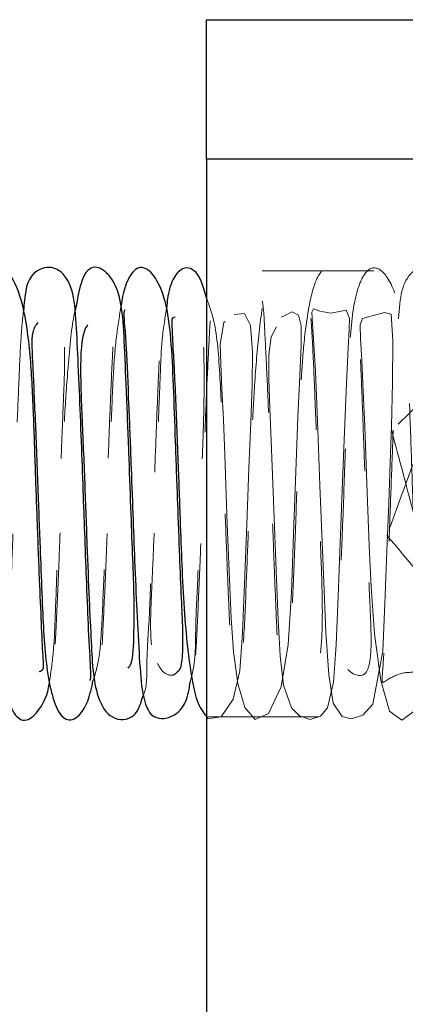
# Model space of a CAD drawing. Header units: inches. Extents: x 220 to 877, y 4 to 174.
# Tile 421 of 656: x 457.903 to 458.249, y 137.503 to 138.386. Entities that reach past the tile are written whole.
import ezdxf

# ---------------------------------------------------------------- set-up
doc = ezdxf.new("R2010")
doc.units = ezdxf.units.IN
doc.header["$LTSCALE"] = 0.5
doc.header["$MEASUREMENT"] = 0
doc.linetypes.add('HIDDEN', pattern=[0.225, 0.15, -0.075])
doc.layers.add('SVD-M-S', color=8, linetype='Continuous')

msp = doc.modelspace()

# ---------------------------------------------------------------- linework, layer by layer
at = {"layer": 'SVD-M-S', "linetype": 'Continuous', "lineweight": 25}
for p, q in [((458.07062, 138.38572), (458.82062, 138.38572)), ((458.07062, 138.26072), (458.07062, 138.38572)), ((458.82062, 138.26072), (458.07062, 138.26072)), ((458.07062, 138.26072), (458.07062, 137.47772))]:
    msp.add_line(p, q, dxfattribs=at)
at = {"layer": 'SVD-M-S', "linetype": 'HIDDEN', "lineweight": 18}
for p, q in [((458.82062, 138.16072), (458.07062, 138.16072)), ((458.1665, 138.12653), (458.1651, 138.12365)), ((458.17214, 138.12446), (458.1665, 138.12653)), ((458.19576, 138.12533), (458.19134, 138.12436)), ((458.19871, 138.11808), (458.19576, 138.12533)), ((458.10488, 138.12238), (458.0956, 138.12132)), ((458.0956, 138.12132), (458.0956, 138.12132)), ((458.10998, 138.11147), (458.10488, 138.12238)), ((458.14752, 138.12377), (458.13797, 138.11893)), ((458.13797, 138.11893), (458.13797, 138.11893)), ((458.15307, 138.12075), (458.14752, 138.12377)), ((458.15557, 138.11132), (458.15307, 138.12075)), ((458.1651, 138.12365), (458.16577, 138.1132)), ((458.18201, 138.1227), (458.17214, 138.12446)), ((458.19134, 138.12436), (458.18201, 138.1227)), ((458.19836, 138.10732), (458.19871, 138.11808)), ((458.2104, 138.11779), (458.20849, 138.11215)), ((458.21571, 138.11922), (458.2104, 138.11779)), ((458.23002, 138.12324), (458.21571, 138.11922)), ((458.23618, 138.12181), (458.23002, 138.12324)), ((458.23751, 138.09816), (458.23618, 138.12181)), ((458.0861, 138.11419), (458.08305, 138.09476)), ((458.08752, 138.11526), (458.0861, 138.11419)), ((458.112, 138.08799), (458.10998, 138.11147)), ((458.13344, 138.11052), (458.1286, 138.10153)), ((458.15545, 138.09345), (458.15557, 138.11132)), ((458.16577, 138.1132), (458.167, 138.09464)), ((458.19748, 138.09148), (458.19836, 138.10732)), ((458.20849, 138.11215), (458.20872, 138.09987)), ((458.1286, 138.10153), (458.12665, 138.08523)), ((458.20872, 138.09987), (458.20985, 138.08005)), ((458.08305, 138.09476), (458.08351, 138.07731)), ((458.15419, 138.06671), (458.15545, 138.09345)), ((458.167, 138.09464), (458.16821, 138.07059)), ((458.19569, 138.05285), (458.19748, 138.09148)), ((458.23742, 138.06009), (458.23751, 138.09816)), ((458.11162, 138.05802), (458.112, 138.08799)), ((458.12665, 138.08523), (458.12651, 138.06353)), ((458.08351, 138.07731), (458.08455, 138.05455)), ((458.20985, 138.08005), (458.21119, 138.05266)), ((458.12651, 138.06353), (458.12737, 138.03734)), ((458.15261, 138.02927), (458.15419, 138.06671)), ((458.16821, 138.07059), (458.17043, 138.01848)), ((458.08455, 138.05455), (458.0858, 138.02701)), ((458.11032, 138.02518), (458.11162, 138.05802)), ((458.23648, 138.02121), (458.23742, 138.06009)), ((458.19396, 138.00907), (458.19569, 138.05285)), ((458.21119, 138.05266), (458.21248, 138.02098)), ((458.12737, 138.03734), (458.1286, 138.00815)), ((458.15076, 137.98073), (458.15261, 138.02927)), ((458.0858, 138.02701), (458.08706, 137.99557)), ((458.10873, 137.98349), (458.11032, 138.02518)), ((458.21248, 138.02098), (458.21472, 137.96166)), ((458.23533, 137.98878), (458.23648, 138.02121)), ((458.17043, 138.01848), (458.17234, 137.96825)), ((458.1286, 138.00815), (458.131, 137.94701)), ((458.19228, 137.96387), (458.19396, 138.00907)), ((458.08706, 137.99557), (458.08935, 137.93358)), ((458.23399, 137.95226), (458.23533, 137.98878)), ((458.10689, 137.93336), (458.10873, 137.98349)), ((458.14874, 137.92469), (458.15076, 137.98073)), ((458.17234, 137.96825), (458.17395, 137.92483)), ((458.19056, 137.9164), (458.19228, 137.96387)), ((458.21472, 137.96166), (458.21649, 137.91427)), ((458.23239, 137.9089), (458.23399, 137.95226)), ((458.131, 137.94701), (458.13309, 137.89189)), ((458.08935, 137.93358), (458.09125, 137.88425)), ((458.10488, 137.88017), (458.10689, 137.93336)), ((458.14683, 137.87188), (458.14874, 137.92469)), ((458.17395, 137.92483), (458.17569, 137.88107)), ((458.18874, 137.86871), (458.19056, 137.9164)), ((458.21649, 137.91427), (458.21808, 137.87693)), ((458.23052, 137.8622), (458.23239, 137.9089)), ((458.13309, 137.89189), (458.13497, 137.84779)), ((458.09125, 137.88425), (458.09277, 137.84906)), ((458.10308, 137.83614), (458.10488, 137.88017)), ((458.17569, 137.88107), (458.17775, 137.83674)), ((458.14398, 137.82554), (458.14683, 137.87188)), ((458.21808, 137.87693), (458.22109, 137.8351)), ((458.18676, 137.82541), (458.18874, 137.86871)), ((458.22857, 137.81962), (458.23052, 137.8622)), ((458.09277, 137.84906), (458.09479, 137.8189)), ((458.13497, 137.84779), (458.13669, 137.81543)), ((458.10045, 137.80205), (458.10308, 137.83614)), ((458.17775, 137.83674), (458.1802, 137.79827)), ((458.22109, 137.8351), (458.22673, 137.79339)), ((458.13759, 137.78771), (458.14398, 137.82554)), ((458.1845, 137.79194), (458.18676, 137.82541)), ((458.09479, 137.8189), (458.09872, 137.79071)), ((458.21963, 137.77218), (458.22857, 137.81962)), ((458.13669, 137.81543), (458.13983, 137.78915)), ((458.09452, 137.77664), (458.10045, 137.80205)), ((458.09872, 137.79071), (458.10503, 137.76899)), ((458.17912, 137.76875), (458.1845, 137.79194)), ((458.1802, 137.79827), (458.18432, 137.77305)), ((458.22673, 137.79339), (458.23475, 137.76575)), ((458.12628, 137.76374), (458.13759, 137.78771)), ((458.13983, 137.78915), (458.14691, 137.7688)), ((458.08372, 137.76087), (458.09452, 137.77664)), ((458.18432, 137.77305), (458.19228, 137.76104)), ((458.21079, 137.76237), (458.21963, 137.77218)), ((458.10503, 137.76899), (458.11428, 137.75835)), ((458.11428, 137.75835), (458.12628, 137.76374)), ((458.14691, 137.7688), (458.1539, 137.76155)), ((458.17276, 137.76119), (458.17912, 137.76875)), ((458.23475, 137.76575), (458.24563, 137.75779)), ((458.24563, 137.75779), (458.2576, 137.76653)), ((458.07062, 137.76112), (458.0718, 137.75909)), ((458.07062, 137.76072), (458.82062, 137.76072)), ((458.0718, 137.75909), (458.08372, 137.76087)), ((458.1539, 137.76155), (458.16361, 137.75843)), ((458.16361, 137.75843), (458.17276, 137.76119)), ((458.19228, 137.76104), (458.20024, 137.75903)), ((458.20024, 137.75903), (458.21079, 137.76237))]:
    msp.add_line(p, q, dxfattribs=at)
at = {"layer": 'SVD-M-S', "linetype": 'Continuous', "lineweight": 25}
for points, knots in [([(457.92076, 137.80149), (457.92155, 137.80163), (457.92564, 137.80237), (457.92416, 137.8141), (457.92294, 137.84448), (457.92114, 137.88381), (457.91937, 137.93121), (457.91747, 137.9831), (457.9158, 138.03619), (457.91322, 138.08754), (457.90702, 138.13192), (457.89551, 138.15989), (457.88303, 138.16563), (457.87185, 138.15631), (457.86829, 138.13682), (457.86635, 138.12621)], [0, 0, 0, 0, 0.016018, 0.082138, 0.152953, 0.227747, 0.306337, 0.388572, 0.474246, 0.564755, 0.661717, 0.758779, 0.844072, 0.915155, 1, 1, 1, 1]), ([(457.96612, 137.79343), (457.96651, 137.79395), (457.96739, 137.79516), (457.96689, 137.80699), (457.96522, 137.83515), (457.96354, 137.87702), (457.96196, 137.91894), (457.96043, 137.96037), (457.95885, 138.00386), (457.95712, 138.05026), (457.95506, 138.09256), (457.95372, 138.12547), (457.94986, 138.14937), (457.93884, 138.1619), (457.92774, 138.16482), (457.91137, 138.15757), (457.90849, 138.14436), (457.90705, 138.12797), (457.90676, 138.1247)], [0, 0, 0, 0, 0.033695, 0.077563, 0.169444, 0.249621, 0.316718, 0.375971, 0.443074, 0.519039, 0.603943, 0.687979, 0.765333, 0.802489, 0.837699, 0.870295, 0.974134, 1, 1, 1, 1]), ([(458.00042, 137.80432), (458.00144, 137.80549), (458.00486, 137.80944), (458.00582, 137.83335), (458.00614, 137.86786), (458.00451, 137.90764), (458.00292, 137.95072), (458.00108, 138.00165), (457.99902, 138.05373), (457.99719, 138.09745), (457.99535, 138.12977), (457.98874, 138.1512), (457.97877, 138.16139), (457.96912, 138.16558), (457.95938, 138.1587), (457.95526, 138.13655), (457.95312, 138.12503)], [0, 0, 0, 0, 0.0387, 0.130814, 0.207678, 0.267713, 0.3334, 0.412385, 0.504279, 0.59234, 0.668948, 0.735426, 0.768426, 0.806956, 0.89953, 1, 1, 1, 1]), ([(458.04485, 137.80146), (458.04545, 137.80181), (458.04806, 137.80329), (458.04963, 137.81507), (458.04978, 137.83633), (458.04821, 137.8679), (458.04671, 137.90627), (458.04493, 137.95442), (458.04295, 138.00743), (458.04124, 138.05766), (458.03923, 138.10014), (458.03486, 138.13457), (458.02347, 138.15918), (458.01069, 138.16658), (458.00076, 138.15582), (457.99564, 138.14053), (457.99371, 138.12635), (457.99349, 138.12473)], [0, 0, 0, 0, 0.02048, 0.087987, 0.149699, 0.206149, 0.270588, 0.345912, 0.431402, 0.515378, 0.594707, 0.670573, 0.744794, 0.823449, 0.905497, 0.989227, 1, 1, 1, 1]), ([(458.07062, 138.13644), (458.06912, 138.14185), (458.0644, 138.15893), (458.0533, 138.1657), (458.04374, 138.15933), (458.03677, 138.14549), (458.03527, 138.13085), (458.03465, 138.12484)], [0, 0, 0, 0, 0.134749, 0.425001, 0.66737, 0.863384, 1, 1, 1, 1]), ([(457.99761, 138.12563), (457.99716, 138.1249), (457.99616, 138.12325), (457.9975, 138.11134), (457.99901, 138.08579), (458.0009, 138.0444), (458.00294, 137.99193), (458.00471, 137.94365), (458.00642, 137.89817), (458.00833, 137.85287), (458.01061, 137.811), (458.0128, 137.78167), (458.01775, 137.76594), (458.02351, 137.76051), (458.03264, 137.7582), (458.04407, 137.76268), (458.05365, 137.77437), (458.05531, 137.78611), (458.05624, 137.79267)], [0, 0, 0, 0, 0.037947, 0.08482, 0.136091, 0.235445, 0.321977, 0.395488, 0.463336, 0.54198, 0.632242, 0.72717, 0.809279, 0.845457, 0.879399, 0.914826, 0.952386, 1, 1, 1, 1]), ([(457.87376, 138.12044), (457.87306, 138.12032), (457.86925, 138.11967), (457.87206, 138.10361), (457.87345, 138.06536), (457.8759, 138.01022), (457.87789, 137.95462), (457.87963, 137.90791), (457.88128, 137.86672), (457.88445, 137.82451), (457.89019, 137.78598), (457.89738, 137.76191), (457.90849, 137.75484), (457.92127, 137.76569), (457.92887, 137.78144), (457.93006, 137.79172), (457.93016, 137.79257)], [0, 0, 0, 0, 0.015994, 0.088023, 0.177776, 0.280085, 0.369208, 0.441276, 0.504195, 0.580718, 0.673439, 0.768928, 0.854307, 0.927893, 0.994064, 1, 1, 1, 1]), ([(458.0428, 138.11891), (458.04198, 138.1188), (458.03899, 138.11841), (458.03991, 138.11141), (458.04016, 138.09777), (458.0416, 138.0764), (458.04324, 138.04), (458.04514, 137.99002), (458.04715, 137.93567), (458.04875, 137.89121), (458.05087, 137.84926), (458.05545, 137.80679), (458.06097, 137.77354), (458.06763, 137.76497), (458.07062, 137.76112)], [0, 0, 0, 0, 0.018869, 0.068787, 0.125195, 0.188231, 0.257753, 0.39033, 0.497909, 0.580883, 0.667509, 0.77441, 0.898628, 1, 1, 1, 1]), ([(457.91965, 138.11425), (457.91783, 138.11187), (457.91314, 138.10574), (457.91488, 138.08121), (457.91616, 138.05074), (457.91793, 138.01283), (457.91978, 137.96129), (457.92185, 137.90554), (457.92404, 137.85099), (457.92627, 137.80771), (457.93333, 137.77488), (457.94083, 137.75885), (457.95196, 137.75637), (457.96357, 137.7685), (457.96779, 137.78682), (457.96933, 137.79351)], [0, 0, 0, 0, 0.05581, 0.143843, 0.192012, 0.242669, 0.346877, 0.437078, 0.510085, 0.635367, 0.705605, 0.781697, 0.863767, 0.950268, 1, 1, 1, 1]), ([(457.96454, 138.11213), (457.9643, 138.11189), (457.95998, 138.10757), (457.95784, 138.09056), (457.95791, 138.0611), (457.95893, 138.03417), (457.96022, 138.00467), (457.96185, 137.96465), (457.96356, 137.91637), (457.96553, 137.86627), (457.96792, 137.81763), (457.96971, 137.78191), (457.9829, 137.76044), (457.99699, 137.75729), (458.00921, 137.76279), (458.01219, 137.77346), (458.01418, 137.7806)], [0, 0, 0, 0, 0.006609, 0.11953, 0.17635, 0.23253, 0.287745, 0.341714, 0.443702, 0.536263, 0.619298, 0.765895, 0.835967, 0.874509, 0.915945, 1, 1, 1, 1])]:
    msp.add_open_spline(points, degree=3, knots=knots, dxfattribs=at)
at = {"layer": 'SVD-M-S', "linetype": 'HIDDEN', "lineweight": 18}
for points, knots in [([(458.53191, 137.80829), (458.53327, 137.80602), (458.53715, 137.79959), (458.54688, 137.79692), (458.5524, 137.80155), (458.55517, 137.81708), (458.55516, 137.8405), (458.55363, 137.87304), (458.5521, 137.91205), (458.55033, 137.96037), (458.54835, 138.01301), (458.54666, 138.06217), (458.54469, 138.10309), (458.54047, 138.1359), (458.52901, 138.15965), (458.51628, 138.1664), (458.5062, 138.156), (458.49969, 138.13085), (458.49471, 138.09502), (458.49228, 138.05728), (458.49076, 138.0177), (458.48893, 137.96934), (458.48686, 137.9118), (458.48455, 137.85668), (458.48242, 137.81838), (458.48203, 137.8018), (458.49308, 137.80007), (458.50419, 137.79706), (458.50936, 137.80707), (458.5114, 137.83552), (458.51151, 137.87262), (458.50992, 137.91332), (458.50831, 137.95673), (458.5065, 138.00742), (458.50435, 138.05885), (458.50283, 138.1021), (458.50003, 138.13208), (458.49197, 138.15048), (458.48234, 138.15953), (458.47251, 138.16233), (458.46446, 138.16108), (458.45918, 138.15088), (458.45484, 138.12089), (458.45151, 138.07643), (458.44918, 138.03141), (458.44756, 137.98977), (458.44596, 137.94604), (458.44405, 137.89543), (458.44228, 137.85246), (458.44069, 137.823), (458.43946, 137.80767), (458.43963, 137.80001), (458.44375, 137.7999), (458.46246, 137.79984), (458.46988, 137.79338), (458.47189, 137.79311), (458.47302, 137.79595), (458.47258, 137.80802), (458.47082, 137.83646), (458.46913, 137.87818), (458.4675, 137.921), (458.46592, 137.96385), (458.4643, 138.00852), (458.46254, 138.05514), (458.46049, 138.09677), (458.4591, 138.12843), (458.45514, 138.15113), (458.44405, 138.16259), (458.43318, 138.16476), (458.42325, 138.15992), (458.41369, 138.14537), (458.4108, 138.11483), (458.40851, 138.06689), (458.40658, 138.02086), (458.40471, 137.97), (458.40269, 137.91576), (458.40045, 137.86183), (458.39854, 137.82377), (458.39705, 137.8016), (458.39631, 137.79256), (458.39729, 137.79079), (458.40248, 137.7964), (458.42224, 137.80106), (458.42961, 137.80206), (458.43021, 137.8161), (458.42829, 137.8468), (458.42668, 137.88687), (458.42473, 137.93765), (458.42269, 137.99413), (458.42089, 138.05097), (458.41769, 138.10365), (458.40839, 138.14545), (458.3948, 138.16497), (458.38338, 138.16299), (458.37579, 138.14896), (458.37055, 138.12751), (458.36807, 138.1022), (458.36662, 138.07258), (458.36487, 138.03176), (458.36281, 137.97683), (458.36091, 137.92432), (458.35916, 137.88444), (458.35799, 137.85842), (458.35736, 137.83733), (458.35768, 137.81674), (458.36564, 137.79986), (458.3817, 137.7942), (458.38594, 137.81048), (458.387, 137.83045), (458.38569, 137.85977), (458.38416, 137.89628), (458.38248, 137.94133), (458.38055, 137.99357), (458.37873, 138.04483), (458.37695, 138.08931), (458.37397, 138.12505), (458.36491, 138.15315), (458.3518, 138.1661), (458.3406, 138.16135), (458.33321, 138.14115), (458.32755, 138.10861), (458.32443, 138.07141), (458.32281, 138.03354), (458.32112, 137.98879), (458.3191, 137.93335), (458.31688, 137.87537), (458.31466, 137.83004), (458.31283, 137.80542), (458.31999, 137.80081), (458.33261, 137.79755), (458.33979, 137.80123), (458.34229, 137.82405), (458.34331, 137.85845), (458.34204, 137.89773), (458.34038, 137.93978), (458.33867, 137.98776), (458.33664, 138.04055), (458.33474, 138.08717), (458.33297, 138.12424), (458.32618, 138.14928), (458.3128, 138.1605), (458.30126, 138.164), (458.2938, 138.15822), (458.28866, 138.13507), (458.28435, 138.09338), (458.28139, 138.04655), (458.27954, 138.00438), (458.27804, 137.96253), (458.27626, 137.91475), (458.27453, 137.87172), (458.27306, 137.83877), (458.27177, 137.81824), (458.27081, 137.80519), (458.2717, 137.79996), (458.27719, 137.80059), (458.28817, 137.80103), (458.29873, 137.79598), (458.30324, 137.79177), (458.30465, 137.79481), (458.30389, 137.80894), (458.3026, 137.8307), (458.30116, 137.86353), (458.29951, 137.90619), (458.29794, 137.94842), (458.29637, 137.99184), (458.29466, 138.03795), (458.29275, 138.08264), (458.29095, 138.11746), (458.28908, 138.14181), (458.28151, 138.15712), (458.27227, 138.164), (458.26077, 138.16384), (458.24484, 138.1519), (458.2432, 138.12441), (458.24057, 138.08112), (458.2387, 138.03715), (458.23682, 137.98813), (458.2349, 137.93522), (458.23275, 137.88089), (458.23084, 137.83967), (458.22933, 137.81293), (458.22817, 137.79807), (458.22784, 137.79119), (458.22931, 137.79165), (458.24475, 137.80181), (458.26073, 137.79953), (458.26175, 137.80887), (458.26046, 137.83468), (458.25871, 137.8718), (458.2569, 137.9192), (458.25483, 137.97413), (458.25303, 138.03114), (458.25064, 138.08596), (458.2438, 138.13306), (458.23081, 138.16109), (458.2182, 138.1654), (458.20954, 138.15487), (458.20154, 138.1298), (458.19902, 138.09462), (458.19705, 138.04886), (458.19504, 137.9984), (458.19325, 137.94758), (458.19156, 137.90582), (458.19027, 137.87684), (458.18924, 137.85209), (458.18865, 137.82625), (458.19252, 137.80194), (458.21077, 137.79418), (458.21653, 137.80507), (458.21856, 137.8219), (458.21777, 137.84747), (458.21618, 137.88166), (458.21461, 137.9232), (458.21275, 137.9739), (458.21081, 138.0265), (458.20913, 138.07416), (458.20677, 138.11319), (458.20037, 138.14464), (458.18753, 138.16375), (458.17548, 138.16484), (458.16674, 138.14963), (458.16073, 138.12123), (458.15673, 138.08513), (458.15482, 138.04823), (458.15327, 138.00681), (458.15132, 137.95472), (458.1492, 137.89594), (458.14686, 137.84439), (458.14473, 137.81192), (458.1475, 137.80136), (458.16038, 137.79887), (458.16957, 137.79797), (458.17306, 137.81423), (458.17484, 137.84511), (458.17412, 137.88254), (458.17243, 137.92349), (458.17082, 137.96876), (458.16887, 138.02135), (458.16688, 138.07109), (458.16503, 138.11116), (458.1621, 138.14211), (458.14405, 138.16446), (458.13011, 138.16382), (458.12333, 138.14731), (458.11795, 138.11044), (458.11384, 138.06259), (458.11156, 138.01892), (458.11007, 137.97821), (458.10841, 137.93328), (458.1064, 137.88115), (458.10463, 137.83882), (458.10288, 137.81416), (458.10238, 137.80347), (458.1044, 137.79984), (458.11729, 137.80272), (458.13515, 137.79273), (458.13525, 137.79215), (458.13592, 137.80038), (458.13467, 137.81801), (458.13321, 137.84906), (458.13152, 137.89157), (458.12996, 137.9335), (458.12841, 137.97579), (458.12676, 138.02077), (458.12498, 138.067), (458.12287, 138.10562), (458.12176, 138.1361), (458.11409, 138.15782), (458.10014, 138.16483), (458.0853, 138.16138), (458.07887, 138.14885), (458.07435, 138.1248), (458.07282, 138.09431), (458.07078, 138.05287), (458.06894, 138.00555), (458.06706, 137.95426), (458.06501, 137.90034), (458.06276, 137.84791), (458.06082, 137.81221), (458.05938, 137.79527), (458.05933, 137.79061), (458.06214, 137.79296), (458.07395, 137.80076), (458.09071, 137.79886), (458.09238, 137.80315), (458.0931, 137.81261), (458.09225, 137.82875), (458.09076, 137.85789), (458.08901, 137.90179), (458.08701, 137.95452), (458.08514, 138.01117), (458.08303, 138.06661), (458.07951, 138.11264), (458.07305, 138.12992), (458.07062, 138.13644)], [0, 0, 0, 0, 0.001994, 0.005668, 0.009232, 0.012655, 0.015731, 0.018477, 0.02159, 0.02523, 0.029365, 0.033405, 0.037181, 0.040746, 0.044206, 0.047964, 0.05199, 0.056196, 0.060015, 0.063255, 0.066188, 0.069805, 0.07422, 0.079022, 0.083179, 0.086628, 0.089623, 0.093101, 0.097287, 0.101861, 0.10565, 0.108555, 0.111697, 0.115477, 0.11988, 0.124134, 0.127914, 0.129667, 0.131312, 0.132934, 0.134737, 0.138955, 0.143982, 0.148584, 0.15228, 0.15514, 0.158231, 0.162073, 0.166659, 0.169093, 0.171325, 0.173353, 0.175202, 0.178456, 0.179994, 0.181669, 0.183532, 0.185581, 0.189886, 0.193724, 0.197035, 0.20003, 0.203366, 0.207091, 0.211209, 0.215281, 0.219028, 0.220826, 0.222529, 0.224099, 0.225665, 0.232643, 0.236439, 0.240224, 0.244002, 0.247986, 0.252336, 0.257033, 0.259462, 0.261709, 0.263751, 0.26561, 0.268858, 0.27171, 0.274705, 0.277892, 0.281443, 0.285372, 0.289631, 0.294011, 0.298575, 0.303366, 0.307852, 0.311729, 0.314931, 0.317798, 0.320596, 0.323413, 0.326868, 0.331122, 0.33602, 0.338435, 0.340771, 0.343021, 0.345179, 0.349214, 0.356508, 0.359953, 0.363116, 0.365911, 0.36885, 0.372317, 0.376311, 0.380456, 0.384331, 0.387993, 0.391488, 0.395164, 0.399104, 0.403232, 0.407197, 0.410595, 0.413514, 0.416868, 0.421021, 0.425844, 0.43025, 0.433961, 0.437046, 0.440341, 0.444264, 0.448817, 0.452858, 0.456, 0.458934, 0.462504, 0.466712, 0.471133, 0.475034, 0.478508, 0.480094, 0.481779, 0.485772, 0.490651, 0.49563, 0.499641, 0.502727, 0.50554, 0.509108, 0.513437, 0.515886, 0.518255, 0.520415, 0.522378, 0.524175, 0.525832, 0.527361, 0.528939, 0.532618, 0.534755, 0.536978, 0.541013, 0.544489, 0.54746, 0.550631, 0.554202, 0.558178, 0.562354, 0.566184, 0.568017, 0.569789, 0.571443, 0.573001, 0.579831, 0.583673, 0.587474, 0.591227, 0.595051, 0.599249, 0.603822, 0.606252, 0.608639, 0.61082, 0.612802, 0.616257, 0.619169, 0.622139, 0.625289, 0.628747, 0.632546, 0.636681, 0.640994, 0.645488, 0.650263, 0.65495, 0.659043, 0.662435, 0.665294, 0.670832, 0.674023, 0.678016, 0.682782, 0.685249, 0.687647, 0.689967, 0.692203, 0.696392, 0.703845, 0.707294, 0.710521, 0.713422, 0.716214, 0.719508, 0.723328, 0.727517, 0.731488, 0.735241, 0.738824, 0.742433, 0.746301, 0.750342, 0.754388, 0.757935, 0.760965, 0.76406, 0.767952, 0.772633, 0.777273, 0.78124, 0.784542, 0.787694, 0.791392, 0.795767, 0.800031, 0.80346, 0.806285, 0.809645, 0.813643, 0.818123, 0.822172, 0.825733, 0.8289, 0.832639, 0.837311, 0.842558, 0.84693, 0.850306, 0.852986, 0.856268, 0.860329, 0.865101, 0.867399, 0.86949, 0.871391, 0.873954, 0.876256, 0.87971, 0.881739, 0.883964, 0.888214, 0.891878, 0.894941, 0.897938, 0.901348, 0.905175, 0.909362, 0.913295, 0.916958, 0.918699, 0.920305, 0.923496, 0.927024, 0.930884, 0.934727, 0.938482, 0.942191, 0.946222, 0.950654, 0.955455, 0.957777, 0.959893, 0.961816, 0.9644, 0.96665, 0.969576, 0.971127, 0.972725, 0.976114, 0.979807, 0.983806, 0.98804, 0.992456, 0.997154, 1, 1, 1, 1]), ([(457.95312, 138.12503), (457.95285, 138.124), (457.95008, 138.1133), (457.94696, 138.0787), (457.94367, 138.03389), (457.94206, 137.99306), (457.94052, 137.95075), (457.93864, 137.90064), (457.93688, 137.85724), (457.9353, 137.82695), (457.93405, 137.81084), (457.93419, 137.80231), (457.93817, 137.80115), (457.95683, 137.80034), (457.96418, 137.79345), (457.96571, 137.79223), (457.96607, 137.79328), (457.96612, 137.79343)], [0, 0, 0, 0, 0.013136, 0.137568, 0.234115, 0.305536, 0.383284, 0.481841, 0.600989, 0.664317, 0.72235, 0.775041, 0.823074, 0.907612, 0.948097, 0.992579, 1, 1, 1, 1]), ([(458.01418, 137.7806), (458.0143, 137.78084), (458.01779, 137.78801), (458.01651, 137.80939), (458.01956, 137.84686), (458.02116, 137.89417), (458.02297, 137.94244), (458.02468, 137.98979), (458.02642, 138.03538), (458.02812, 138.07715), (458.0298, 138.10612), (458.03044, 138.11997), (458.02925, 138.12651), (458.02574, 138.12409), (458.00302, 138.12253), (457.99796, 138.12718), (457.99765, 138.12578), (457.99761, 138.12563)], [0, 0, 0, 0, 0.003352, 0.099333, 0.19878, 0.29152, 0.377673, 0.457766, 0.539646, 0.626572, 0.718037, 0.762057, 0.803021, 0.875885, 0.95171, 0.994864, 1, 1, 1, 1]), ([(457.90676, 138.1247), (457.9061, 138.11844), (457.90444, 138.10267), (457.90299, 138.06787), (457.90101, 138.0223), (457.89919, 137.97261), (457.89723, 137.91982), (457.89506, 137.86618), (457.89314, 137.82708), (457.8916, 137.80346), (457.89062, 137.79328), (457.89123, 137.79055), (457.8956, 137.79588), (457.91537, 137.79959), (457.91923, 137.80095), (457.92076, 137.80149)], [0, 0, 0, 0, 0.063289, 0.15926, 0.252045, 0.34179, 0.436246, 0.541094, 0.655957, 0.715802, 0.771113, 0.821413, 0.867226, 0.947446, 1, 1, 1, 1]), ([(457.93016, 137.79257), (457.93146, 137.80159), (457.93431, 137.82141), (457.93554, 137.86095), (457.93748, 137.90944), (457.93938, 137.9613), (457.94106, 138.0075), (457.94264, 138.04636), (457.94396, 138.07976), (457.94304, 138.10529), (457.93997, 138.122), (457.93297, 138.12359), (457.92268, 138.12122), (457.92021, 138.11554), (457.91965, 138.11425)], [0, 0, 0, 0, 0.077776, 0.170777, 0.273317, 0.37331, 0.460037, 0.533531, 0.605986, 0.692926, 0.790055, 0.883537, 0.97358, 1, 1, 1, 1]), ([(457.96933, 137.79351), (457.97072, 137.79807), (457.97531, 137.81309), (457.97738, 137.85074), (457.97948, 137.90137), (457.98129, 137.9565), (457.98327, 138.00884), (457.98494, 138.05165), (457.98645, 138.08413), (457.98767, 138.10725), (457.98657, 138.11923), (457.98216, 138.1246), (457.97382, 138.1237), (457.96777, 138.11616), (457.96454, 138.11213)], [0, 0, 0, 0, 0.0446738, 0.1469375, 0.2498725, 0.355177, 0.4550475, 0.5417096, 0.6151699, 0.6813204, 0.748579, 0.8180089, 0.9028467, 1, 1, 1, 1]), ([(457.99349, 138.12473), (457.99201, 138.11554), (457.98904, 138.09712), (457.98689, 138.06218), (457.98537, 138.02365), (457.98354, 137.97545), (457.98146, 137.91762), (457.97915, 137.86138), (457.97694, 137.8214), (457.9767, 137.80305), (457.98739, 137.80054), (457.99712, 137.79634), (457.99949, 137.80208), (458.00042, 137.80432)], [0, 0, 0, 0, 0.081537, 0.163345, 0.238938, 0.33249, 0.446595, 0.570682, 0.679271, 0.770803, 0.851237, 0.941832, 1, 1, 1, 1]), ([(458.03465, 138.12484), (458.03315, 138.11573), (458.03037, 138.09885), (458.02927, 138.06383), (458.02724, 138.01888), (458.02554, 137.97088), (458.02397, 137.92881), (458.02263, 137.89746), (458.02144, 137.86964), (458.02004, 137.83842), (458.02143, 137.82468), (458.02235, 137.81571)], [0, 0, 0, 0, 0.120958, 0.224257, 0.354375, 0.512312, 0.599552, 0.685011, 0.768123, 0.848575, 1, 1, 1, 1]), ([(458.05624, 137.79267), (458.05728, 137.79659), (458.0612, 137.81137), (458.06053, 137.84229), (458.06315, 137.88621), (458.0647, 137.93229), (458.06617, 137.97222), (458.0676, 138.00908), (458.06867, 138.04689), (458.06862, 138.08578), (458.06713, 138.11606), (458.06467, 138.12536), (458.05097, 138.12097), (458.04519, 138.11951), (458.0428, 138.11891)], [0, 0, 0, 0, 0.035969, 0.135721, 0.23758, 0.3256, 0.39955, 0.46025, 0.533422, 0.630121, 0.747406, 0.854589, 0.939786, 1, 1, 1, 1]), ([(458.3133, 138.09357), (458.31148, 138.09176), (458.28558, 138.06596), (458.2602, 138.04068), (458.2366, 138.01718)], [0, 0, 0, 0, 0.070198, 1, 1, 1, 1]), ([(458.2695, 138.02506), (458.26862, 138.02265), (458.25608, 137.98831), (458.24379, 137.95466), (458.23236, 137.92338)], [0, 0, 0, 0, 0.070198, 1, 1, 1, 1]), ([(458.2366, 138.01718), (458.24365, 137.99067), (458.25282, 137.95616), (458.26223, 137.92076), (458.26441, 137.91256)], [0, 0, 0, 0, 0.768151, 1, 1, 1, 1]), ([(458.23236, 137.92338), (458.24996, 137.90235), (458.27288, 137.87497), (458.29639, 137.84688), (458.30184, 137.84037)], [0, 0, 0, 0, 0.768151, 1, 1, 1, 1]), ([(458.02675, 137.8088), (458.02802, 137.80648), (458.03171, 137.79973), (458.04052, 137.79646), (458.04361, 137.80003), (458.04485, 137.80146)], [0, 0, 0, 0, 0.238845, 0.694466, 1, 1, 1, 1])]:
    msp.add_open_spline(points, degree=3, knots=knots, dxfattribs=at)

doc.saveas('drawing.dxf')
